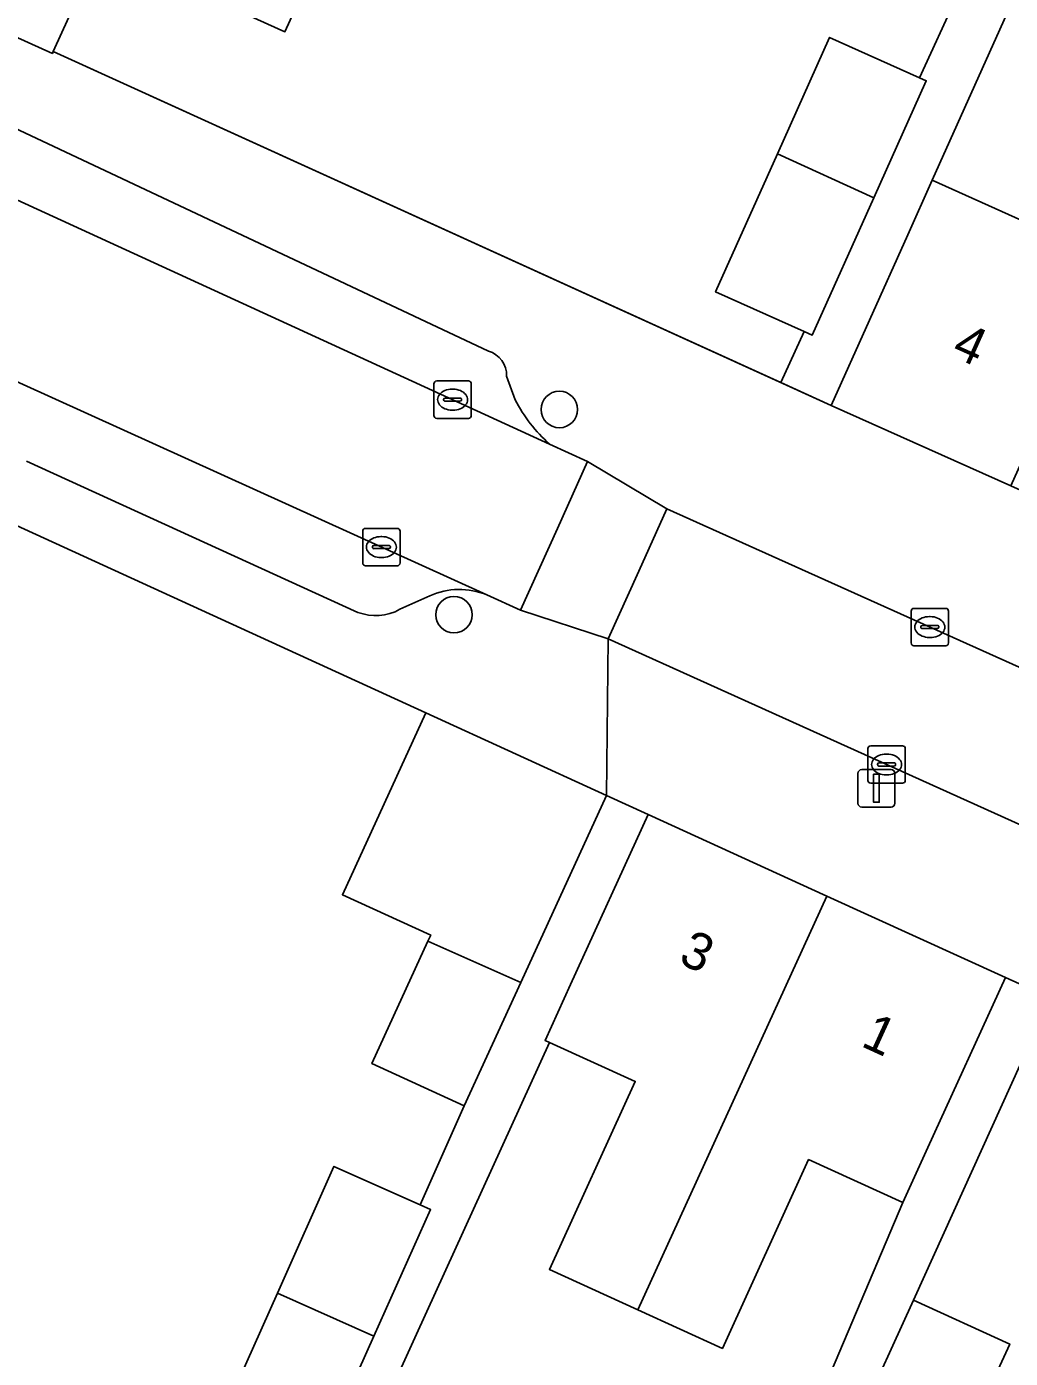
# Model space of a CAD drawing. Extents: x 161838 to 162344, y 381620 to 382160.
# Drawn here: x 162108.87 to 162135.2, y 381756.3 to 381791.97 of the extents above; entities that cross this region are included whole.
import ezdxf

# ---------------------------------------------------------------- set-up
doc = ezdxf.new("R2010")
doc.units = 0
for name, color, linetype in [('IMGEO_Boom', 7, 'Continuous'), ('IMGEO_Erf', 7, 'Continuous'), ('IMGEO_Kolk', 7, 'Continuous'), ('IMGEO_Lichtmast', 7, 'Continuous'), ('IMGEO_Muur', 7, 'Continuous'), ('IMGEO_Pand', 7, 'Continuous'), ('IMGEO_Pand_nummerreeks', 7, 'Continuous'), ('IMGEO_Parkeervlak_open', 7, 'Continuous'), ('IMGEO_Rijbaan_lokaal_open', 7, 'Continuous'), ('IMGEO_Voetpad_open', 7, 'Continuous')]:
    doc.layers.add(name, color=color, linetype=linetype)

msp = doc.modelspace()

# ---------------------------------------------------------------- linework, layer by layer
at = {"layer": 'IMGEO_Boom'}
for centre in [(162123.13, 381781.713), (162120.307, 381776.218)]:
    msp.add_circle(centre, 0.489, dxfattribs=at)
at = {"layer": 'IMGEO_Erf'}
for points in [[(162150.709, 381801.321), (162149.358, 381801.946), (162148.233, 381799.514), (162144.829, 381801.088), (162141.51, 381802.623), (162142.635, 381805.055), (162141.138, 381805.747), (162133.113, 381787.852), (162135.508, 381786.778), (162137.779, 381791.842), (162140.195, 381790.758), (162142.456, 381789.744), (162140.194, 381784.702), (162142.742, 381783.559)], [(162125.234, 381757.602), (162122.862, 381758.683), (162125.159, 381763.719), (162122.868, 381764.764), (162119.303, 381756.947), (162113.142, 381743.376), (162115.598, 381742.26), (162117.771, 381747.043), (162120.024, 381746.019), (162122.432, 381744.925), (162120.257, 381740.137), (162122.76, 381739), (162127.457, 381749.002), (162132.322, 381760.48), (162129.803, 381761.628), (162127.496, 381756.57)]]:
    msp.add_lwpolyline(points, close=True, dxfattribs=at)
for points in [[(162116.816, 381794.105), (162115.783, 381791.828), (162110.838, 381794.071), (162109.58, 381791.299), (162129.062, 381782.437), (162129.682, 381783.799), (162127.31, 381784.863), (162128.968, 381788.56), (162130.365, 381791.675), (162132.773, 381790.595), (162133.775, 381792.798)], [(162094.462, 381744.361), (162109.199, 381737.693), (162109.937, 381739.317), (162107.478, 381740.434), (162109.029, 381743.87), (162111.487, 381742.753), (162111.903, 381743.659), (162109.549, 381744.71), (162111.227, 381748.467), (162112.742, 381751.86), (162115.113, 381750.802), (162116.21, 381753.261), (162113.902, 381754.292), (162115.58, 381758.049), (162117.095, 381761.442), (162119.401, 381760.413), (162120.584, 381763.066), (162118.111, 381764.199), (162119.612, 381767.472), (162119.687, 381767.636), (162117.321, 381768.718), (162119.551, 381773.591), (162104.902, 381780.293)], [(162154.341, 381756.054), (162152.205, 381757.027), (162151.711, 381755.944), (162149.035, 381757.163), (162150.175, 381759.665), (162136.277, 381765.957), (162132.611, 381757.86), (162135.187, 381756.685), (162133.706, 381753.472)]]:
    msp.add_lwpolyline(points, dxfattribs=at)
at = {"layer": 'IMGEO_Kolk'}
for p, q in [((162119.846, 381782.476), (162120.698, 381782.476)), ((162119.771, 381781.55), (162119.771, 381782.402)), ((162120.259, 381782.256), (162120.284, 381782.256)), ((162120.772, 381782.402), (162120.772, 381781.55)), ((162120.03, 381781.97), (162120.03, 381781.982)), ((162120.468, 381781.933), (162120.07, 381781.933)), ((162120.073, 381782.019), (162120.471, 381782.019)), ((162120.514, 381781.982), (162120.514, 381781.97)), ((162120.698, 381781.476), (162119.846, 381781.476)), ((162120.282, 381781.696), (162120.257, 381781.696)), ((162117.865, 381777.603), (162117.865, 381778.455)), ((162117.94, 381778.529), (162118.792, 381778.529)), ((162118.353, 381778.309), (162118.378, 381778.309)), ((162118.866, 381778.455), (162118.866, 381777.603)), ((162118.124, 381778.023), (162118.124, 381778.035)), ((162118.562, 381777.986), (162118.164, 381777.986)), ((162118.167, 381778.072), (162118.565, 381778.072)), ((162118.608, 381778.035), (162118.608, 381778.023)), ((162118.792, 381777.529), (162117.94, 381777.529)), ((162118.376, 381777.749), (162118.351, 381777.749)), ((162132.546, 381775.461), (162132.546, 381776.313)), ((162132.621, 381776.387), (162133.473, 381776.387)), ((162133.034, 381776.167), (162133.059, 381776.167)), ((162133.547, 381776.313), (162133.547, 381775.461)), ((162132.805, 381775.881), (162132.805, 381775.893)), ((162133.243, 381775.844), (162132.845, 381775.844)), ((162132.848, 381775.93), (162133.246, 381775.93)), ((162133.289, 381775.893), (162133.289, 381775.881)), ((162133.473, 381775.387), (162132.621, 381775.387)), ((162133.057, 381775.607), (162133.032, 381775.607)), ((162131.389, 381771.78), (162131.389, 381772.632)), ((162131.464, 381772.706), (162132.316, 381772.706)), ((162131.877, 381772.486), (162131.902, 381772.486)), ((162132.39, 381772.632), (162132.39, 381771.78)), ((162131.648, 381772.2), (162131.648, 381772.212)), ((162132.086, 381772.163), (162131.688, 381772.163)), ((162131.691, 381772.249), (162132.089, 381772.249)), ((162132.132, 381772.212), (162132.132, 381772.2)), ((162131.9, 381771.926), (162131.875, 381771.926)), ((162132.316, 381771.706), (162131.464, 381771.706))]:
    msp.add_line(p, q, dxfattribs=at)
for points in [[(162119.846, 381782.476), (162120.698, 381782.476)], [(162119.771, 381781.55), (162119.771, 381782.402)], [(162120.772, 381782.402), (162120.772, 381781.55)], [(162120.698, 381781.476), (162119.846, 381781.476)], [(162117.865, 381777.603), (162117.865, 381778.455)], [(162117.94, 381778.529), (162118.792, 381778.529)], [(162118.866, 381778.455), (162118.866, 381777.603)], [(162118.792, 381777.529), (162117.94, 381777.529)], [(162132.546, 381775.461), (162132.546, 381776.313)], [(162132.621, 381776.387), (162133.473, 381776.387)], [(162133.547, 381776.313), (162133.547, 381775.461)], [(162133.473, 381775.387), (162132.621, 381775.387)], [(162131.389, 381771.78), (162131.389, 381772.632)], [(162131.464, 381772.706), (162132.316, 381772.706)], [(162132.39, 381772.632), (162132.39, 381771.78)], [(162132.316, 381771.706), (162131.464, 381771.706)]]:
    msp.add_lwpolyline(points, dxfattribs=at)
for centre, radius, start, end in [((162119.848, 381782.4), 0.0765, 91.552, 178.448), ((162119.848, 381782.4), 0.0765, 91.552, 178.448), ((162120.696, 381782.4), 0.0765, 1.552, 88.448), ((162120.696, 381782.4), 0.0765, 1.552, 88.448), ((162120.07, 381781.979), 0.0403, 85.8775, 175.7526), ((162120.067, 381781.969), 0.0366, 178.938, 274.7102), ((162120.471, 381781.976), 0.043, 264.8664, 352.4533), ((162120.475, 381781.981), 0.0386, 1.7309, 96.639), ((162119.848, 381781.552), 0.0765, 181.552, 268.448), ((162119.848, 381781.552), 0.0765, 181.552, 268.448), ((162120.696, 381781.552), 0.0765, 271.552, 358.448), ((162120.696, 381781.552), 0.0765, 271.552, 358.448), ((162117.942, 381778.453), 0.0765, 91.552, 178.448), ((162117.942, 381778.453), 0.0765, 91.552, 178.448), ((162118.79, 381778.453), 0.0765, 1.552, 88.448), ((162118.79, 381778.453), 0.0765, 1.552, 88.448), ((162118.164, 381778.032), 0.0403, 85.8775, 175.7526), ((162118.161, 381778.022), 0.0366, 178.938, 274.7102), ((162118.565, 381778.029), 0.043, 264.8664, 352.4533), ((162118.569, 381778.034), 0.0386, 1.7309, 96.639), ((162117.942, 381777.605), 0.0765, 181.552, 268.448), ((162117.942, 381777.605), 0.0765, 181.552, 268.448), ((162118.79, 381777.605), 0.0765, 271.552, 358.448), ((162118.79, 381777.605), 0.0765, 271.552, 358.448), ((162132.623, 381776.311), 0.0765, 91.552, 178.448), ((162132.623, 381776.311), 0.0765, 91.552, 178.448), ((162133.471, 381776.311), 0.0765, 1.552, 88.448), ((162133.471, 381776.311), 0.0765, 1.552, 88.448), ((162132.845, 381775.89), 0.0403, 85.8775, 175.7526), ((162132.842, 381775.88), 0.0366, 178.938, 274.7102), ((162133.246, 381775.887), 0.043, 264.8664, 352.4533), ((162133.25, 381775.892), 0.0386, 1.7309, 96.639), ((162132.623, 381775.463), 0.0765, 181.552, 268.448), ((162132.623, 381775.463), 0.0765, 181.552, 268.448), ((162133.471, 381775.463), 0.0765, 271.552, 358.448), ((162133.471, 381775.463), 0.0765, 271.552, 358.448), ((162131.466, 381772.63), 0.0765, 91.552, 178.448), ((162131.466, 381772.63), 0.0765, 91.552, 178.448), ((162132.314, 381772.63), 0.0765, 1.552, 88.448), ((162132.314, 381772.63), 0.0765, 1.552, 88.448), ((162131.688, 381772.209), 0.0403, 85.8775, 175.7526), ((162131.685, 381772.199), 0.0366, 178.938, 274.7102), ((162132.089, 381772.206), 0.043, 264.8664, 352.4533), ((162132.093, 381772.211), 0.0386, 1.7309, 96.639), ((162131.466, 381771.782), 0.0765, 181.552, 268.448), ((162131.466, 381771.782), 0.0765, 181.552, 268.448), ((162132.314, 381771.782), 0.0765, 271.552, 358.448), ((162132.314, 381771.782), 0.0765, 271.552, 358.448)]:
    msp.add_arc(centre, radius, start, end, dxfattribs=at)
for centre, major_axis, ratio, start_param, end_param in [((162120.258, 381781.976), (-0.387, 0.002), 0.722429, 4.712389, 7.853982), ((162120.283, 381781.976), (-0.39, 0.002), 0.717154, 1.570796, 4.712389), ((162118.352, 381778.029), (-0.387, 0.002), 0.722429, 4.712389, 7.853982), ((162118.377, 381778.029), (-0.39, 0.002), 0.717154, 1.570796, 4.712389), ((162133.033, 381775.887), (-0.387, 0.002), 0.722429, 4.712389, 7.853982), ((162133.058, 381775.887), (-0.39, 0.002), 0.717154, 1.570796, 4.712389), ((162131.876, 381772.206), (-0.387, 0.002), 0.722429, 4.712389, 7.853982), ((162131.901, 381772.206), (-0.39, 0.002), 0.717154, 1.570796, 4.712389)]:
    msp.add_ellipse(centre, major_axis=major_axis, ratio=ratio, start_param=start_param, end_param=end_param, dxfattribs=at)
at = {"layer": 'IMGEO_Lichtmast'}
for p, q in [((162131.123, 381771.168), (162131.123, 381771.968)), ((162131.123, 381771.968), (162131.123, 381771.168)), ((162131.223, 381772.068), (162132.013, 381772.068)), ((162132.013, 381772.068), (162131.223, 381772.068)), ((162132.113, 381771.968), (162132.113, 381771.168)), ((162132.113, 381771.168), (162132.113, 381771.968)), ((162132.013, 381771.068), (162131.223, 381771.068)), ((162131.223, 381771.068), (162132.013, 381771.068))]:
    msp.add_line(p, q, dxfattribs=at)
msp.add_lwpolyline([(162131.543, 381771.943), (162131.693, 381771.943), (162131.693, 381771.193), (162131.543, 381771.193), (162131.543, 381771.943)], dxfattribs=at)
for centre, start, end in [((162131.223, 381771.968), 90, 180), ((162131.223, 381771.968), 90, 180), ((162132.013, 381771.968), 0, 90), ((162132.013, 381771.968), 360, 90), ((162131.223, 381771.168), 180, 270), ((162131.223, 381771.168), 180, 270), ((162132.013, 381771.168), 270, 0), ((162132.013, 381771.168), 270, 0)]:
    msp.add_arc(centre, 0.1, start, end, dxfattribs=at)
at = {"layer": 'IMGEO_Muur'}
for points in [[(162109.58, 381791.299), (162130.409, 381781.824)], [(162104.902, 381780.293), (162119.551, 381773.591)]]:
    msp.add_lwpolyline(points, dxfattribs=at)
at = {"layer": 'IMGEO_Pand'}
for points in [[(162116.816, 381794.105), (162106.026, 381799.028), (162103.999, 381794.559), (162106.121, 381793.596), (162105.823, 381792.94), (162109.557, 381791.247), (162109.58, 381791.299), (162110.838, 381794.071), (162115.783, 381791.828)], [(162135.219, 381779.666), (162140.195, 381790.758), (162137.779, 381791.842), (162135.508, 381786.778), (162133.113, 381787.852), (162132.456, 381786.387), (162130.409, 381781.824)], [(162132.773, 381790.595), (162130.365, 381791.675), (162128.968, 381788.56), (162131.547, 381787.384), (162132.951, 381790.515)], [(162131.547, 381787.384), (162128.968, 381788.56), (162127.31, 381784.863), (162129.682, 381783.799), (162129.896, 381783.703)], [(162119.612, 381767.472), (162122.094, 381766.365), (162124.388, 381771.376), (162119.551, 381773.591), (162117.321, 381768.718), (162119.687, 381767.636)], [(162130.287, 381768.684), (162125.506, 381770.864), (162123.432, 381766.315), (162122.749, 381764.818), (162122.868, 381764.764), (162125.159, 381763.719), (162122.862, 381758.683), (162125.234, 381757.602)], [(162130.287, 381768.684), (162125.234, 381757.602), (162127.496, 381756.57), (162129.803, 381761.628), (162132.322, 381760.48), (162132.994, 381761.954), (162135.069, 381766.503)], [(162119.612, 381767.472), (162118.111, 381764.199), (162120.584, 381763.066), (162122.094, 381766.365)], [(162119.682, 381760.288), (162119.401, 381760.413), (162117.095, 381761.442), (162115.58, 381758.049), (162118.167, 381756.895)], [(162118.167, 381756.895), (162115.58, 381758.049), (162113.902, 381754.292), (162116.21, 381753.261), (162116.488, 381753.137)], [(162133.706, 381753.472), (162135.187, 381756.685), (162132.611, 381757.86), (162131.138, 381754.629)]]:
    msp.add_lwpolyline(points, close=True, dxfattribs=at)
at = {"layer": 'IMGEO_Parkeervlak_open'}
for points in [[(162121.232, 381783.278), (162107.749, 381789.619)], [(162104.279, 381789.306), (162122.866, 381780.786)], [(162121.187, 381776.749), (162106.934, 381783.216)], [(162121.948, 381781.974), (162121.717, 381782.608)], [(162108.868, 381780.331), (162117.733, 381776.281)], [(162118.862, 381776.362), (162119.66, 381776.721)]]:
    msp.add_lwpolyline(points, dxfattribs=at)
for centre, radius, start, end in [((162121.036, 381782.626), 0.681, 358.4901, 73.31), ((162125.475, 381783.751), 3.949, 206.7359, 228.6526), ((162120.456, 381774.981), 1.913, 67.524, 114.577), ((162118.209, 381777.561), 1.366, 249.6202, 298.5871)]:
    msp.add_arc(centre, radius, start, end, dxfattribs=at)
at = {"layer": 'IMGEO_Rijbaan_lokaal_open'}
for points in [[(162090.301, 381795.665), (162088.104, 381796.655), (162074.133, 381802.954), (162072.873, 381803.522), (162071.777, 381801.203), (162070.987, 381799.531), (162072.256, 381798.955), (162091.347, 381790.291), (162091.591, 381790.18), (162099.57, 381786.559), (162106.934, 381783.216), (162121.187, 381776.749), (162122.089, 381776.34), (162123.078, 381778.527), (162123.887, 381780.318), (162122.866, 381780.786), (162104.279, 381789.306), (162104.113, 381789.392), (162091.158, 381795.22)], [(162123.078, 381778.527), (162122.089, 381776.34), (162124.439, 381775.569), (162125.256, 381777.383), (162126.008, 381779.051), (162123.887, 381780.318)], [(162125.256, 381777.383), (162124.439, 381775.569), (162137.98, 381769.459), (162138.729, 381771.215), (162139.486, 381772.991), (162126.008, 381779.051)]]:
    msp.add_lwpolyline(points, close=True, dxfattribs=at)
at = {"layer": 'IMGEO_Voetpad_open'}
for points in [[(162133.775, 381792.798), (162132.773, 381790.595), (162132.951, 381790.515), (162131.547, 381787.384), (162129.896, 381783.703), (162129.682, 381783.799), (162129.062, 381782.437), (162130.409, 381781.824), (162132.456, 381786.387), (162133.113, 381787.852), (162141.138, 381805.747)], [(162109.58, 381791.299), (162109.557, 381791.247), (162105.823, 381792.94), (162106.121, 381793.596), (162103.999, 381794.559), (162100.939, 381795.872)], [(162169.828, 381763.573), (162167.048, 381765.117), (162157.924, 381769.21), (162143.794, 381775.807), (162141.214, 381776.965), (162140.029, 381777.509), (162135.219, 381779.666), (162130.409, 381781.824), (162129.062, 381782.437), (162109.58, 381791.299)], [(162107.749, 381789.619), (162121.232, 381783.278)], [(162121.717, 381782.608), (162121.948, 381781.974)], [(162122.866, 381780.786), (162123.887, 381780.318), (162126.008, 381779.051), (162139.486, 381772.991), (162141.797, 381772.259), (162142.624, 381771.89)], [(162117.733, 381776.281), (162108.868, 381780.331)], [(162104.902, 381780.293), (162119.551, 381773.591), (162124.388, 381771.376), (162124.439, 381775.569), (162122.089, 381776.34), (162121.187, 381776.749)], [(162119.66, 381776.721), (162118.862, 381776.362)], [(162140.84, 381767.845), (162140.127, 381768.167), (162137.98, 381769.459), (162124.439, 381775.569), (162124.388, 381771.376), (162125.506, 381770.864), (162130.287, 381768.684), (162135.069, 381766.503), (162135.827, 381766.161), (162136.277, 381765.957), (162150.175, 381759.665), (162159.059, 381755.615), (162160.739, 381754.849), (162165.151, 381752.941)], [(162113.142, 381743.376), (162119.303, 381756.947), (162122.868, 381764.764), (162122.749, 381764.818), (162123.432, 381766.315), (162125.506, 381770.864), (162124.388, 381771.376), (162122.094, 381766.365), (162120.584, 381763.066), (162119.401, 381760.413), (162119.682, 381760.288), (162118.167, 381756.895), (162116.488, 381753.137)]]:
    msp.add_lwpolyline(points, dxfattribs=at)
msp.add_lwpolyline([(162129.52, 381751.082), (162131.138, 381754.629), (162132.611, 381757.86), (162136.277, 381765.957), (162135.827, 381766.161), (162135.069, 381766.503), (162132.994, 381761.954), (162132.322, 381760.48), (162127.457, 381749.002), (162122.76, 381739), (162122.016, 381737.363), (162120.04, 381733.016), (162119.947, 381732.811), (162121.136, 381732.271), (162121.233, 381732.484), (162123.366, 381737.176), (162123.489, 381737.446), (162124.609, 381739.906), (162124.448, 381739.979), (162126.103, 381743.609), (162127.539, 381746.757)], close=True, dxfattribs=at)
for centre, radius, start, end in [((162121.036, 381782.626), 0.681, 358.4901, 73.31), ((162125.475, 381783.751), 3.949, 206.7359, 228.6526), ((162120.456, 381774.981), 1.913, 67.524, 114.577), ((162118.209, 381777.561), 1.366, 249.6202, 298.5871)]:
    msp.add_arc(centre, radius, start, end, dxfattribs=at)

# ---------------------------------------------------------------- texts
at = {"layer": 'IMGEO_Pand_nummerreeks'}
for s, rotation, p in [('4', 335.8416, (162133.594, 381783.157)), ('3', 335.4831, (162126.284, 381766.903)), ('1', 335.4857, (162131.171, 381764.677))]:
    msp.add_text(s, height=1, rotation=rotation, dxfattribs=at).set_placement(p)

doc.saveas('drawing.dxf')
